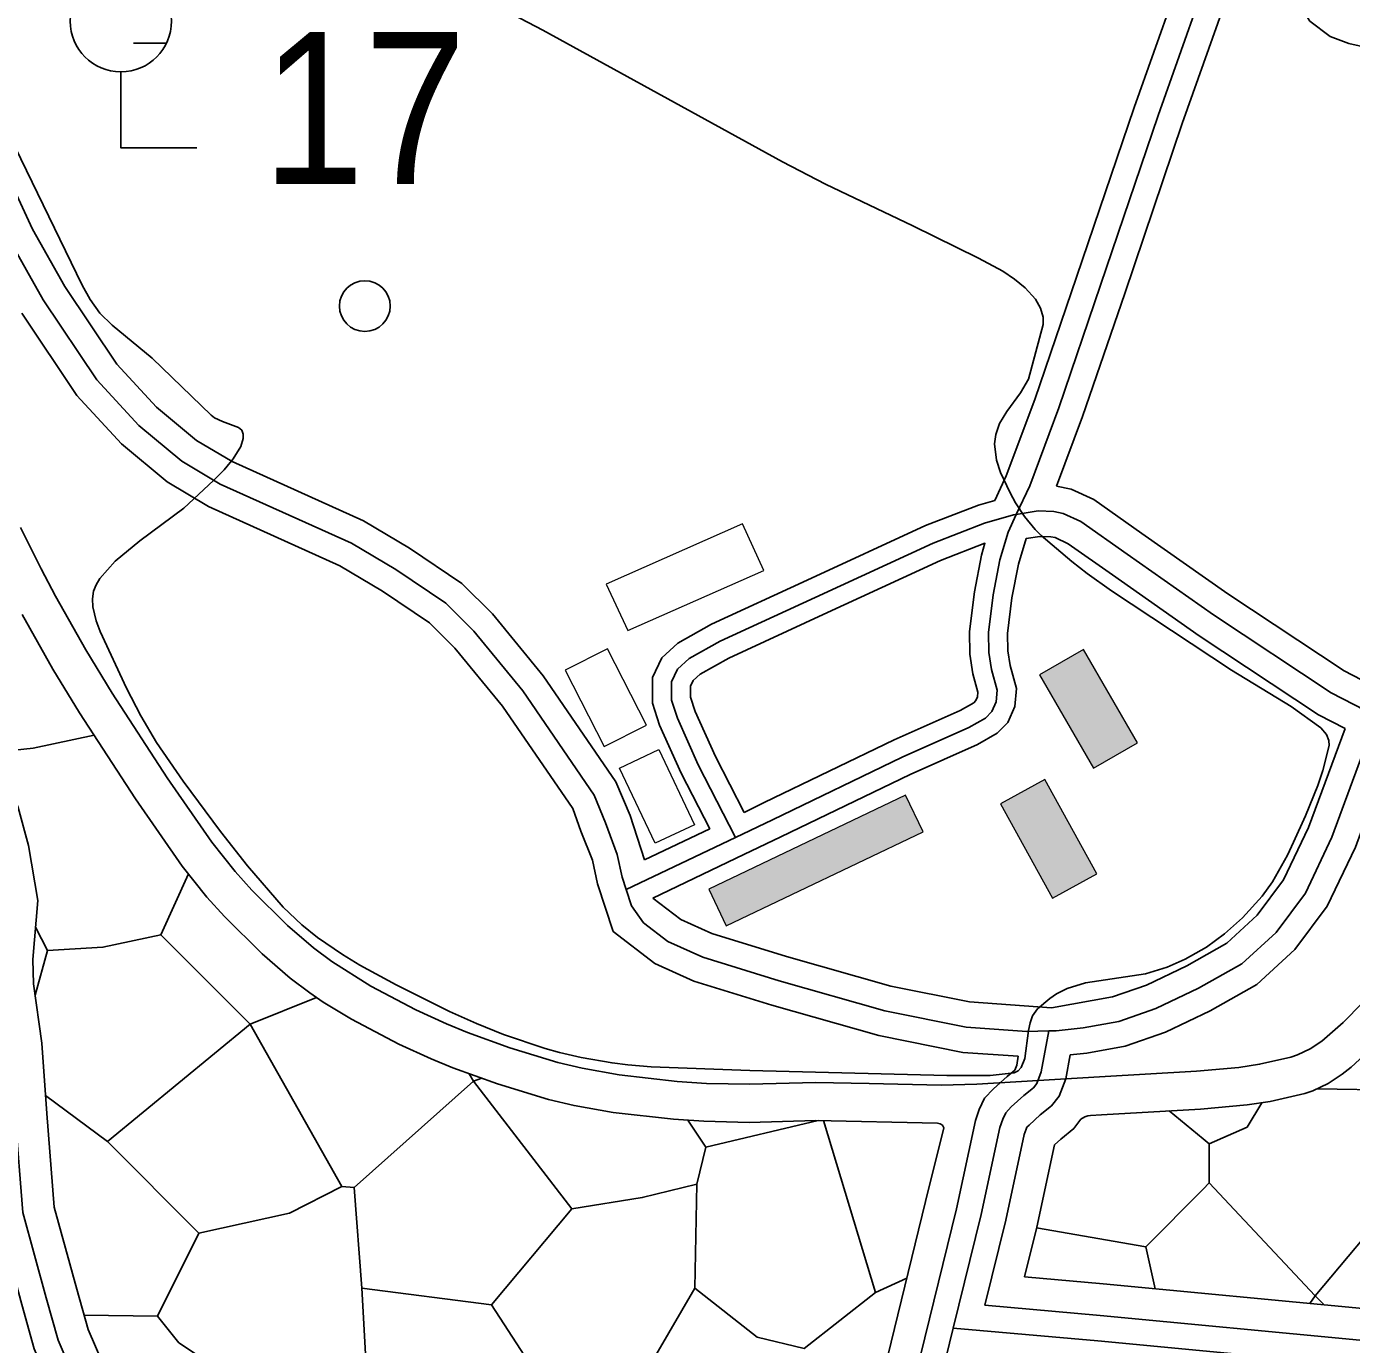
# Model space of a CAD drawing. Extents: x -64005 to -55000, y -89025 to -80000.
# Drawn here: x -55813 to -55290, y -87966 to -87446 of the extents above; entities that cross this region are included whole.
import ezdxf
from ezdxf.enums import TextEntityAlignment as Align

# ---------------------------------------------------------------- set-up
doc = ezdxf.new("R2010")
doc.units = 0
doc.header["$LTSCALE"] = 32
doc.linetypes.add('DOT_DASHED', pattern=[7.7, 5, -1.2, 0.3, -1.2])
doc.linetypes.add('LONG_DASHED', pattern=[7.5, 6, -1.5])
for name, color, linetype, lineweight in [('1', 7, 'Continuous', 25), ('13', 7, 'Continuous', 25), ('19', 7, 'Continuous', 25), ('24', 7, 'Continuous', 25), ('31', 7, 'Continuous', 25), ('39', 7, 'LONG_DASHED', 25), ('52', 7, 'Continuous', 25), ('7', 7, 'Continuous', 13), ('8', 7, 'Continuous', 25)]:
    doc.layers.add(name, color=color, linetype=linetype, lineweight=lineweight)
doc.layers.add('38', color=7, linetype='Continuous')

msp = doc.modelspace()

# ---------------------------------------------------------------- hatches: boundary and pattern name
at = {"layer": '7'}
for points in [[(-55413.32, -87702.03), (-55392.03, -87738.81), (-55374.72, -87728.79), (-55396.01, -87692.01)], [(-55428.75, -87752.89), (-55408.21, -87790.1), (-55390.71, -87780.43), (-55411.25, -87743.22)], [(-55466.15, -87749.45), (-55543.77, -87786.46), (-55536.88, -87800.91), (-55459.26, -87763.9)]]:
    msp.add_hatch(color=256, dxfattribs=at).paths.add_polyline_path(points)

# ---------------------------------------------------------------- linework, layer by layer
at = {"layer": '1'}
msp.add_lwpolyline([(-55297.75, -87366.63), (-55311.62, -87406.34), (-55312.88, -87422.73), (-55311.3, -87437.37), (-55306.73, -87444.3), (-55298.69, -87450.42), (-55291.35, -87453.15), (-55279.21, -87455.94), (-55252.96, -87457.8), (-55227.69, -87457.39), (-55205.05, -87454.71), (-55191.27, -87450.76), (-55180.67, -87445.84), (-55165.29, -87435.9), (-55158.51, -87429.55), (-55149.59, -87417.56), (-55146.39, -87410.9), (-55125.67, -87347.16), (-55117.44, -87328.78), (-55103.62, -87310.31), (-55055.3, -87260.77), (-55048.24, -87251.73), (-55035.34, -87232.57), (-55000.19, -87169.4)], dxfattribs=at)
at = {"layer": '13'}
for points in [[(-55430.95, -87633.25), (-55437.46, -87635.09), (-55458.28, -87643.15), (-55504.97, -87664.67), (-55542.73, -87682.02), (-55555.99, -87689.49), (-55562.33, -87695.29), (-55565.95, -87703.13), (-55565.95, -87713.23), (-55563.16, -87721.82), (-55554.68, -87740.73), (-55543.42, -87762.68), (-55569.15, -87774.96)], [(-55418.69, -87648.31), (-55421.67, -87658.44), (-55424.22, -87671.71), (-55425.98, -87685.73), (-55425.87, -87692.53), (-55424.95, -87698.39), (-55422.44, -87707.41), (-55423.07, -87714.57), (-55425.88, -87720.83), (-55430.09, -87725.06), (-55437.82, -87729.48), (-55464.32, -87741.3), (-55515.4, -87765.93), (-55530, -87772.9), (-55565.89, -87790.03)]]:
    msp.add_lwpolyline(points, dxfattribs=at)
msp.add_lwpolyline([(-55529.88, -87756.23), (-55541.16, -87734.23), (-55549.14, -87716.42), (-55550.95, -87710.85), (-55550.95, -87706.43), (-55549.97, -87704.31), (-55547.13, -87701.71), (-55535.91, -87695.4), (-55498.69, -87678.29), (-55452.42, -87656.97), (-55434.88, -87650.18), (-55436.27, -87654.9), (-55439.04, -87669.35), (-55441, -87684.91), (-55440.85, -87693.83), (-55439.63, -87701.57), (-55437.62, -87708.81), (-55437.79, -87710.73), (-55438.44, -87712.19), (-55439.29, -87713.04), (-55444.62, -87716.08), (-55470.64, -87727.7), (-55521.88, -87752.41)], close=True, dxfattribs=at)
at = {"layer": '19'}
for p, q in [((-55636.51, -87862.25), (-55633.22, -87861.08)), ((-55362.2, -87873.89), (-55348.89, -87884.91)), ((-55544.9, -87888.25), (-55500.63, -87877.69)), ((-55346.47, -87902.34), (-55348.89, -87904.76)), ((-55414.43, -87919.75), (-55419.25, -87939.4)), ((-55371.45, -87927.47), (-55367.79, -87944.06)), ((-55477.98, -87945.52), (-55465.69, -87939.84)), ((-55304.65, -87946.85), (-55301.12, -87950.42))]:
    msp.add_line(p, q, dxfattribs=at)
for points in [[(-55778.15, -87984.17), (-55788.49, -87960.16), (-55793, -87944.21), (-55801.89, -87911.81), (-55804.76, -87874.94), (-55806.71, -87847.27), (-55810.06, -87823.8), (-55810.36, -87814.22), (-55808.33, -87791.02), (-55812.03, -87769.24), (-55816.1, -87754.33), (-55825.02, -87732.48), (-55843.07, -87704.78), (-55861.94, -87680.87), (-55880.93, -87663.65), (-55905.67, -87647.29), (-55939.88, -87623.51), (-55959.74, -87608.02), (-55966.71, -87599.38), (-55978.35, -87587.34), (-55998.59, -87567.98), (-56024.34, -87555.11), (-56042.69, -87553.33), (-56051.83, -87551.3)], [(-55814.57, -87678.19), (-55802.4, -87699.74), (-55791.87, -87717.01), (-55769.87, -87750.94), (-55751.46, -87777.42), (-55741.75, -87789.61), (-55734.79, -87797.31), (-55719.94, -87812.03), (-55708.86, -87821.58), (-55701.11, -87827.38), (-55695.77, -87831.02), (-55684.64, -87837.81), (-55665.96, -87847.61), (-55653.27, -87853.38), (-55644.68, -87856.92), (-55627.09, -87863.3), (-55607.02, -87869.38), (-55596.9, -87871.85), (-55581.47, -87874.61), (-55557.66, -87877.24), (-55545.74, -87878.03), (-55527.85, -87878.44), (-55501.62, -87877.67), (-55453.6, -87878.75)], [(-55825.03, -87732.46), (-55810.13, -87730.9), (-55786.14, -87725.84)], [(-55804.48, -87810.7), (-55782.7, -87809.39), (-55759.79, -87804.54), (-55748.99, -87780.52)], [(-55809.24, -87801.44), (-55804.48, -87810.7), (-55809.42, -87828.25)], [(-55759.79, -87804.54), (-55724.57, -87839.78), (-55698.4, -87829.23)], [(-55247.52, -87807.37), (-55260.32, -87824.68), (-55267.6, -87833.7), (-55272.8, -87839.42), (-55283.78, -87850.55), (-55290.43, -87856.67), (-55293.96, -87859.46), (-55299.54, -87863.13), (-55305.56, -87865.99), (-55308.76, -87867.05), (-55322.4, -87870.17), (-55331.53, -87871.56), (-55349.91, -87873.18), (-55388.88, -87875.42), (-55393.27, -87875.69)], [(-55805.26, -87867.83), (-55780.93, -87886.04), (-55724.57, -87839.78)], [(-55780.93, -87886.04), (-55744.82, -87922.18), (-55709.16, -87914.25), (-55688.46, -87903.67), (-55724.57, -87839.78)], [(-55688.46, -87903.67), (-55683.62, -87904.11), (-55636.51, -87862.25), (-55638.21, -87859.27)], [(-55680.53, -87943.76), (-55629.46, -87950.37), (-55597.75, -87912.48), (-55636.51, -87862.25)], [(-55304.65, -87946.85), (-55272.5, -87908.51), (-55272.5, -87865.78), (-55303.94, -87865.22)], [(-55325.73, -87870.68), (-55331.5, -87880.32), (-55346.47, -87886.92), (-55348.89, -87884.91)], [(-55597.75, -87912.48), (-55570.01, -87908.07), (-55548.44, -87902.79), (-55544.9, -87888.25), (-55552.08, -87877.61)], [(-55453.6, -87878.75), (-55452.49, -87879.02), (-55451.56, -87879.59), (-55451.15, -87880.61), (-55458.3, -87909.68), (-55474.64, -87976.35), (-55496.93, -88064.92), (-55509.07, -88110.23), (-55520.98, -88166.48), (-55539.27, -88242.69), (-55550.95, -88293.35)], [(-55549.31, -87943.76), (-55524.65, -87963.15), (-55506.16, -87967.56), (-55477.98, -87945.52), (-55498.52, -87877.74)], [(-55393.27, -87875.69), (-55394.32, -87875.9), (-55395.44, -87876.27), (-55397.03, -87877.25), (-55399.77, -87880.84), (-55404.96, -87885.03), (-55407.51, -87887.34), (-55414.43, -87919.75)], [(-55419.25, -87939.4), (-55388.27, -87942.11), (-55285.89, -87951.87), (-55195.66, -87960.84), (-55119.55, -87968.62), (-55029.09, -87977.62), (-55000.11, -87981.44), (-55000.12, -87888.47)], [(-55346.47, -87886.92), (-55346.47, -87902.34), (-55304.65, -87946.85), (-55306.82, -87949.87)], [(-55761.13, -87954.78), (-55752.74, -87965.35), (-55723.25, -87984.74), (-55697.28, -87981.66), (-55678.78, -87976.81), (-55680.53, -87943.76), (-55683.62, -87904.11)], [(-55629.46, -87950.37), (-55611.39, -87978.12), (-55595.54, -87984.3), (-55574.85, -87987.82), (-55549.31, -87943.76), (-55548.44, -87902.79)], [(-55414.49, -87920.01), (-55371.45, -87927.47), (-55348.89, -87904.76)], [(-55790.12, -87954.4), (-55761.13, -87954.78), (-55744.82, -87922.18)]]:
    msp.add_lwpolyline(points, dxfattribs=at)
at = {"layer": '24'}
for points in [[(-55705.72, -87397.46), (-55609.26, -87447.95), (-55514.75, -87499.81), (-55497.78, -87508.56), (-55463.31, -87524.99), (-55437.47, -87537.72), (-55427.89, -87542.95), (-55423.2, -87546), (-55418.97, -87549.4), (-55414.98, -87553.89), (-55412.98, -87557.49), (-55411.96, -87561.03), (-55411.97, -87563.92), (-55417.7, -87585.41), (-55420.82, -87590.92), (-55426.21, -87598.18), (-55429.16, -87602.97), (-55430.65, -87607.25), (-55431.07, -87610.96), (-55430.37, -87617.37), (-55428.73, -87622.27), (-55424.94, -87630.31), (-55422.84, -87634.17), (-55419.28, -87639.67), (-55415.08, -87644.73), (-55412.69, -87647.05), (-55400.68, -87657.34), (-55394.54, -87662.14), (-55384.99, -87668.92), (-55337.62, -87700.25), (-55314.13, -87714.57), (-55302.4, -87722.94)], [(-55302.4, -87722.94), (-55300.24, -87725.51), (-55299.29, -87727.96), (-55299.12, -87729.84), (-55301.58, -87739.68), (-55303.64, -87745.65), (-55308.49, -87757.55), (-55313.15, -87768.05), (-55315.61, -87773.16), (-55321.55, -87783.69), (-55325.61, -87789.3), (-55333.37, -87797.81), (-55340.41, -87804.11), (-55347.57, -87809.36), (-55355.99, -87814.1), (-55363.06, -87817.27), (-55371.6, -87819.83), (-55395.29, -87823.49), (-55402.49, -87825.64), (-55406.73, -87827.79), (-55409.33, -87829.59), (-55414.15, -87833.66), (-55416.13, -87836.42), (-55417.1, -87839.19), (-55417.69, -87842.29), (-55419.13, -87853.29), (-55420.62, -87856.86), (-55421.81, -87858.13), (-55423.39, -87858.95), (-55432.86, -87859.99), (-55449.87, -87859.91), (-55527.62, -87858.03), (-55566.5, -87856.49), (-55575.75, -87855.78), (-55581.89, -87855.02), (-55594.12, -87852.86), (-55602.64, -87850.85), (-55608.23, -87849.3), (-55624.68, -87843.78), (-55635.43, -87839.46), (-55646.05, -87834.7), (-55667.09, -87824.21), (-55681.33, -87816.45), (-55688.21, -87812.31), (-55698.08, -87805.54), (-55704.29, -87800.54), (-55711.55, -87793.6), (-55725.71, -87777.28), (-55736.33, -87763.72), (-55751.07, -87743.95), (-55761.58, -87728.71), (-55767.75, -87718.18), (-55773.33, -87707.33), (-55783.71, -87685), (-55785.39, -87680.78), (-55786.69, -87675.27), (-55786.81, -87672.01), (-55786.33, -87669.1), (-55785.31, -87666.53), (-55783.85, -87664.07), (-55777.79, -87657.19), (-55768.16, -87649.18), (-55750.83, -87636.38), (-55739.02, -87625.48), (-55734.89, -87621.2), (-55731.3, -87616.89), (-55728.36, -87612.06), (-55727.41, -87608.86), (-55727.41, -87607.1), (-55727.92, -87605.63), (-55729.16, -87604.57), (-55735.49, -87602.14), (-55738.71, -87600.67), (-55739.99, -87599.71), (-55763.31, -87577.13), (-55779.1, -87564.24), (-55783.84, -87559.43), (-55787.67, -87554.02), (-55790.8, -87548.46), (-55819.44, -87489.66)]]:
    msp.add_lwpolyline(points, dxfattribs=at)
at = {"layer": '31'}
msp.add_line((-55770.61, -87453.07), (-55757.63, -87453.07), dxfattribs=at)
msp.add_lwpolyline([(-55745.61, -87494.32), (-55775.61, -87494.32), (-55775.61, -87464.32)], dxfattribs=at)
msp.add_circle((-55775.61, -87444.32), 20, dxfattribs=at)
at = {"layer": '39', "linetype": 'DOT_DASHED'}
msp.add_line((-55576.36, -87786.71), (-55533.23, -87766.13), dxfattribs=at)
at = {"layer": '39'}
for points in [[(-55422.51, -87638.79), (-55417.23, -87627.48), (-55405.77, -87596.83), (-55389.25, -87548.44), (-55366.6, -87481.53), (-55344.45, -87419.2)], [(-55576.36, -87786.71), (-55577.94, -87781.84), (-55579.91, -87772.84), (-55584.5, -87760.43), (-55588.91, -87749.48), (-55617.06, -87708.39), (-55636.48, -87684.75), (-55647.47, -87673.78), (-55667.16, -87660.55), (-55684.61, -87650.15), (-55736.39, -87626.81), (-55751.59, -87617.8), (-55768.47, -87603.73), (-55785.07, -87585.72), (-55806.18, -87554.2), (-55819.4, -87530.85)], [(-55799.11, -87992.37), (-55809.74, -87967.7), (-55814.67, -87950.25), (-55824.16, -87915.7), (-55827.2, -87876.6), (-55829.1, -87849.65), (-55832.51, -87825.74), (-55832.89, -87813.59), (-55830.99, -87791.95), (-55834.03, -87774.11), (-55837.45, -87761.58), (-55845.04, -87742.97), (-55861.36, -87717.93), (-55878.44, -87696.29), (-55894.77, -87681.48), (-55918.3, -87665.92), (-55953.23, -87641.63), (-55975.62, -87624.17), (-55983.59, -87614.3), (-55994.22, -87603.29), (-56011.69, -87586.6), (-56030.68, -87577.11), (-56046.24, -87575.59), (-56061.28, -87572.24)], [(-55422.51, -87638.79), (-55413.84, -87637.43), (-55407.72, -87637.62), (-55404.08, -87638.39), (-55397.01, -87641.64), (-55378.84, -87654.46), (-55344.79, -87678.36), (-55298.31, -87709.15), (-55280.46, -87718.35)], [(-55280.46, -87718.35), (-55298.05, -87766.05), (-55308.49, -87788.09), (-55320.09, -87803.56), (-55333.62, -87815.93), (-55350.63, -87825.6), (-55367.44, -87833.6), (-55382.08, -87838.67), (-55396.15, -87841.2), (-55406.85, -87842.33), (-55409.68, -87842.4)], [(-55409.68, -87842.4), (-55418.38, -87842.61), (-55442.3, -87840.92), (-55474.38, -87834.46), (-55516.03, -87822.64), (-55546.14, -87813.35), (-55559.93, -87807.17), (-55569.5, -87799.85), (-55574.28, -87793.1), (-55576.36, -87786.71)], [(-55409.68, -87842.4), (-55412.69, -87858.55), (-55414.41, -87863.14), (-55415.79, -87864.86), (-55419.57, -87867.91), (-55424.49, -87872.35), (-55426.67, -87874.67), (-55427.88, -87877.23), (-55429.04, -87880.42), (-55436.37, -87914.72), (-55447.35, -87959.51)], [(-55447.35, -87959.51), (-55452.8, -87981.76), (-55475.15, -88070.57), (-55487.17, -88115.47), (-55499.03, -88171.43), (-55517.37, -88247.84), (-55534.19, -88320.78)], [(-55000.11, -88004.13), (-55031.68, -87999.99), (-55121.82, -87991.02), (-55197.93, -87983.23), (-55288.07, -87974.26), (-55390.32, -87964.53), (-55447.35, -87959.51)]]:
    msp.add_lwpolyline(points, dxfattribs=at)
at = {"layer": '39', "linetype": 'DOT_DASHED'}
for points in [[(-55533.23, -87766.13), (-55547.92, -87737.48), (-55556.15, -87719.12), (-55558.45, -87712.04), (-55558.45, -87704.78), (-55556.15, -87699.8), (-55551.56, -87695.6), (-55539.32, -87688.71), (-55501.83, -87671.48), (-55455.35, -87650.06), (-55435.08, -87642.21), (-55423.59, -87638.96), (-55422.51, -87638.79)], [(-55533.23, -87766.13), (-55518.64, -87759.17), (-55467.48, -87734.5), (-55441.22, -87722.78), (-55434.69, -87719.05), (-55432.16, -87716.51), (-55430.43, -87712.65), (-55430.03, -87708.11), (-55432.29, -87699.98), (-55433.36, -87693.18), (-55433.49, -87685.32), (-55431.63, -87670.53), (-55428.97, -87656.67), (-55425.76, -87645.74), (-55422.51, -87638.79)]]:
    msp.add_lwpolyline(points, dxfattribs=at)
at = {"layer": '52'}
msp.add_circle((-55679.4, -87556.65), 10, dxfattribs=at)
at = {"layer": '7', "lineweight": 25}
msp.add_lwpolyline([(-55815.22, -87643.92), (-55807.08, -87660.24), (-55801.4, -87670.99), (-55789.43, -87692.17), (-55779.06, -87709.19), (-55757.38, -87742.62), (-55739.71, -87768.04), (-55730.51, -87779.58), (-55723.93, -87786.87), (-55709.87, -87800.81), (-55699.58, -87809.68), (-55692.38, -87815.06), (-55677.09, -87824.75), (-55659.28, -87834.1), (-55647.18, -87839.6), (-55638.98, -87842.97), (-55622.21, -87849.06), (-55603.25, -87854.8), (-55593.68, -87857.13), (-55579.11, -87859.74), (-55556.2, -87862.29), (-55544.74, -87863.06), (-55527.53, -87863.42), (-55501.75, -87862.67), (-55480.5, -87863.07), (-55452.17, -87863.76), (-55438.02, -87863.39), (-55389.77, -87860.45), (-55351.45, -87858.23), (-55334.83, -87856.76), (-55326.58, -87855.51), (-55314.25, -87852.7), (-55311.61, -87851.83), (-55306.64, -87849.46), (-55302.02, -87846.43), (-55293.63, -87839.07), (-55286.06, -87831.28)], dxfattribs=at)
at = {"layer": '7'}
for points in [[(-55522.1, -87660.9), (-55530.54, -87642.56), (-55584.21, -87666.28), (-55575.76, -87684.61)], [(-55584.97, -87730.33), (-55568.28, -87721.93), (-55583.72, -87691.74), (-55600.39, -87700.14)], [(-55413.32, -87702.03), (-55392.03, -87738.81), (-55374.72, -87728.79), (-55396.01, -87692.01)], [(-55563.45, -87731.47), (-55549.37, -87761.1), (-55564.94, -87768.41), (-55579.03, -87738.78)], [(-55428.75, -87752.89), (-55408.21, -87790.1), (-55390.71, -87780.43), (-55411.25, -87743.22)], [(-55466.15, -87749.45), (-55543.77, -87786.46), (-55536.88, -87800.91), (-55459.26, -87763.9)]]:
    msp.add_lwpolyline(points, close=True, dxfattribs=at)
at = {"layer": '8', "linetype": 'LONG_DASHED'}
for points in [[(-55430.95, -87633.25), (-55426.46, -87623.61), (-55415.19, -87593.46), (-55398.72, -87545.22), (-55376.08, -87478.36), (-55354.01, -87416.23)], [(-55581.51, -87803.25), (-55587.61, -87784.46), (-55589.68, -87775.04), (-55594.17, -87763.59), (-55597.45, -87754.73), (-55625.06, -87714.4), (-55643.9, -87691.48), (-55653.84, -87681.54), (-55672.5, -87669), (-55689.23, -87659.03), (-55741, -87635.7), (-55757.37, -87625.99), (-55775.38, -87610.99), (-55792.95, -87591.93), (-55814.7, -87559.45)], [(-55418.69, -87648.31), (-55413.21, -87647.45), (-55408.92, -87647.59), (-55407.24, -87647.94), (-55402.02, -87650.34), (-55384.6, -87662.64), (-55350.43, -87686.62), (-55303.38, -87717.79), (-55292.9, -87723.19)], [(-55292.9, -87723.19), (-55307.28, -87762.17), (-55317.1, -87782.9), (-55327.53, -87796.81), (-55339.54, -87807.79), (-55355.25, -87816.73), (-55371.24, -87824.32), (-55384.62, -87828.97), (-55408.62, -87833.27)], [(-55421.72, -87852.4), (-55443.65, -87850.85), (-55476.74, -87844.19), (-55518.87, -87832.23), (-55549.67, -87822.73), (-55565.08, -87815.82), (-55581.51, -87803.25)], [(-55423.13, -87857.93), (-55426.06, -87860.3), (-55431.5, -87865.2), (-55435.04, -87868.97), (-55437.12, -87873.39), (-55438.67, -87877.66), (-55446.12, -87912.48), (-55462.51, -87979.35), (-55484.83, -88068.06), (-55496.9, -88113.14), (-55508.79, -88169.23), (-55527.1, -88245.55), (-55541.21, -88306.75)], [(-55000.11, -87994.05), (-55030.53, -87990.05), (-55120.81, -87981.07), (-55196.92, -87973.28), (-55287.1, -87964.31), (-55389.41, -87954.56), (-55434.86, -87950.57)]]:
    msp.add_lwpolyline(points, dxfattribs=at)
at = {"layer": '8'}
for points in [[(-55406.61, -87627.63), (-55396.35, -87600.19), (-55379.78, -87551.66), (-55357.12, -87484.71), (-55334.61, -87421.32)], [(-55569.15, -87774.96), (-55574.84, -87757.53), (-55580.38, -87744.22), (-55609.06, -87702.38), (-55629.07, -87678.02), (-55641.09, -87666.02), (-55661.81, -87652.1), (-55679.98, -87641.27), (-55731.77, -87617.91), (-55745.8, -87609.61), (-55761.56, -87596.47), (-55777.19, -87579.51), (-55797.66, -87548.95), (-55810.5, -87526.28), (-55822.32, -87500.71)], [(-55789.79, -87988.72), (-55800.3, -87964.35), (-55805.04, -87947.56), (-55814.26, -87913.97), (-55817.23, -87875.86), (-55819.15, -87848.59), (-55822.53, -87824.88), (-55822.88, -87813.87), (-55820.92, -87791.54), (-55824.25, -87771.94), (-55827.96, -87758.35), (-55836.14, -87738.31), (-55853.23, -87712.08), (-55871.11, -87689.43), (-55888.62, -87673.56), (-55912.69, -87657.64), (-55947.3, -87633.58), (-55968.56, -87616.99), (-55976.09, -87607.67), (-55987.17, -87596.2), (-56005.87, -87578.32), (-56027.86, -87567.34), (-56044.66, -87565.7), (-56057.07, -87562.94)], [(-55406.61, -87627.63), (-55400.92, -87628.84), (-55392, -87632.94), (-55373.08, -87646.27), (-55339.15, -87670.1), (-55293.24, -87700.51), (-55269.42, -87712.79)], [(-55275.08, -87732.66), (-55288.82, -87769.93), (-55299.88, -87793.27), (-55312.65, -87810.31), (-55327.7, -87824.07), (-55346.01, -87834.47), (-55363.64, -87842.87), (-55379.54, -87848.37), (-55394.74, -87851.11), (-55401.26, -87851.8)], [(-55408.62, -87833.27), (-55440.95, -87830.99), (-55472.02, -87824.73), (-55513.19, -87813.05), (-55542.61, -87803.98), (-55554.78, -87798.51), (-55565.89, -87790.03)], [(-55401.26, -87851.8), (-55403.02, -87861.24), (-55405.61, -87868.15), (-55408.67, -87871.96), (-55413.08, -87875.52), (-55417.48, -87879.5), (-55418.3, -87880.37), (-55418.64, -87881.08), (-55419.41, -87883.19), (-55426.62, -87916.96), (-55434.86, -87950.57)], [(-55421.72, -87852.4), (-55422.36, -87855.86), (-55423.13, -87857.93)]]:
    msp.add_lwpolyline(points, dxfattribs=at)

# ---------------------------------------------------------------- texts
at = {"layer": '38', "width": 0.9}
msp.add_text('17', height=60, rotation=0.007, dxfattribs=at).set_placement((-55679.58, -87508.58), align=Align.CENTER)

doc.saveas('drawing.dxf')
